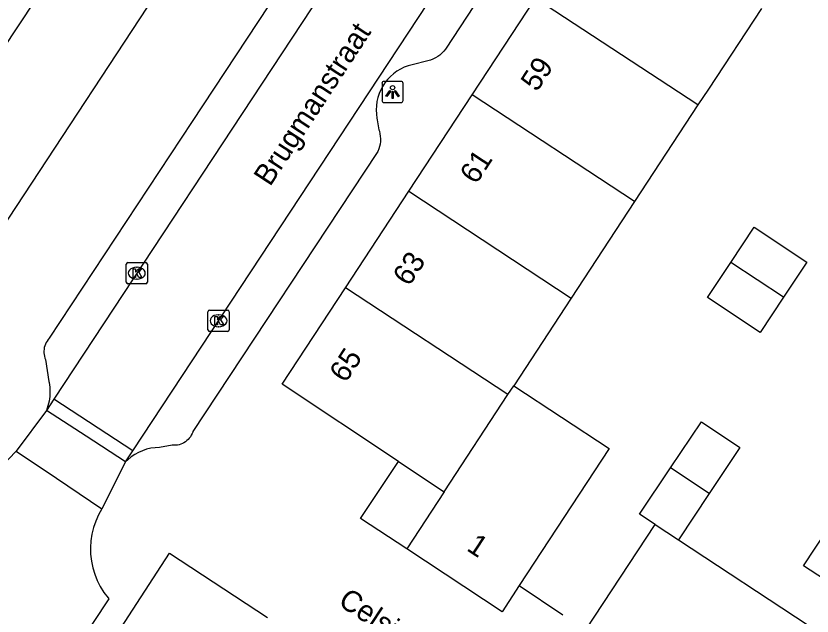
# Model space of a CAD drawing. Extents: x 159280 to 160375, y 384531 to 385872.
# Drawn here: x 159551.02 to 159588.63, y 385140.99 to 385169.33 of the extents above; entities that cross this region are included whole.
import ezdxf

# ---------------------------------------------------------------- set-up
doc = ezdxf.new("R2010")
doc.units = 0
for name, color, linetype in [('IMGEO_Kolk', 7, 'Continuous'), ('IMGEO_Lichtpunt', 7, 'Continuous'), ('IMGEO_Muur', 7, 'Continuous'), ('IMGEO_Openbare_ruimte_label', 7, 'Continuous'), ('IMGEO_Pand', 7, 'Continuous'), ('IMGEO_Pand_nummerreeks', 7, 'Continuous'), ('IMGEO_Parkeervlak_open', 7, 'Continuous'), ('IMGEO_Rijbaan_lokaal_open', 7, 'Continuous'), ('IMGEO_Voetpad_open', 7, 'Continuous')]:
    doc.layers.add(name, color=color, linetype=linetype)

msp = doc.modelspace()

# ---------------------------------------------------------------- linework, layer by layer
at = {"layer": 'IMGEO_Kolk'}
for p, q in [((159556.233, 385156.756), (159556.233, 385157.608)), ((159556.308, 385157.682), (159557.16, 385157.682)), ((159556.721, 385157.462), (159556.746, 385157.462)), ((159557.234, 385157.608), (159557.234, 385156.756)), ((159556.744, 385156.902), (159556.719, 385156.902)), ((159557.16, 385156.682), (159556.308, 385156.682)), ((159560.096, 385154.509), (159560.096, 385155.361)), ((159560.171, 385155.435), (159561.023, 385155.435)), ((159560.584, 385155.215), (159560.609, 385155.215)), ((159561.097, 385155.361), (159561.097, 385154.509)), ((159561.023, 385154.435), (159560.171, 385154.435)), ((159560.607, 385154.655), (159560.582, 385154.655))]:
    msp.add_line(p, q, dxfattribs=at)
for points in [[(159556.233, 385156.756), (159556.233, 385157.608)], [(159556.308, 385157.682), (159557.16, 385157.682)], [(159557.234, 385157.608), (159557.234, 385156.756)], [(159556.554, 385157.382), (159556.677, 385157.382), (159556.677, 385157.231), (159556.807, 385157.382), (159556.971, 385157.382), (159556.825, 385157.231), (159556.978, 385156.982), (159556.826, 385156.982), (159556.741, 385157.146), (159556.677, 385157.079), (159556.677, 385156.982), (159556.554, 385156.982), (159556.554, 385157.382)], [(159557.16, 385156.682), (159556.308, 385156.682)], [(159560.096, 385154.509), (159560.096, 385155.361)], [(159560.171, 385155.435), (159561.023, 385155.435)], [(159561.097, 385155.361), (159561.097, 385154.509)], [(159560.417, 385155.135), (159560.54, 385155.135), (159560.54, 385154.984), (159560.67, 385155.135), (159560.834, 385155.135), (159560.688, 385154.984), (159560.841, 385154.735), (159560.689, 385154.735), (159560.604, 385154.899), (159560.54, 385154.832), (159560.54, 385154.735), (159560.417, 385154.735), (159560.417, 385155.135)], [(159561.023, 385154.435), (159560.171, 385154.435)]]:
    msp.add_lwpolyline(points, dxfattribs=at)
for centre, start, end in [((159556.31, 385157.606), 91.552, 178.448), ((159556.31, 385157.606), 91.552, 178.448), ((159557.158, 385157.606), 1.552, 88.448), ((159557.158, 385157.606), 1.552, 88.448), ((159556.31, 385156.758), 181.552, 268.448), ((159556.31, 385156.758), 181.552, 268.448), ((159557.158, 385156.758), 271.552, 358.448), ((159557.158, 385156.758), 271.552, 358.448), ((159560.173, 385155.359), 91.552, 178.448), ((159560.173, 385155.359), 91.552, 178.448), ((159561.021, 385155.359), 1.552, 88.448), ((159561.021, 385155.359), 1.552, 88.448), ((159560.173, 385154.511), 181.552, 268.448), ((159560.173, 385154.511), 181.552, 268.448), ((159561.021, 385154.511), 271.552, 358.448), ((159561.021, 385154.511), 271.552, 358.448)]:
    msp.add_arc(centre, 0.0765, start, end, dxfattribs=at)
for centre, major_axis, ratio, start_param, end_param in [((159556.72, 385157.182), (-0.387, 0.002), 0.722429, 4.712389, 7.853982), ((159556.745, 385157.182), (-0.39, 0.002), 0.717154, 1.570796, 4.712389), ((159560.583, 385154.935), (-0.387, 0.002), 0.722429, 4.712389, 7.853982), ((159560.608, 385154.935), (-0.39, 0.002), 0.717154, 1.570796, 4.712389)]:
    msp.add_ellipse(centre, major_axis=major_axis, ratio=ratio, start_param=start_param, end_param=end_param, dxfattribs=at)
at = {"layer": 'IMGEO_Lichtpunt'}
for p, q in [((159568.317, 385166.142), (159568.317, 385165.335)), ((159568.317, 385166.142), (159568.317, 385165.335)), ((159569.219, 385166.237), (159568.411, 385166.237)), ((159569.219, 385166.237), (159568.411, 385166.237)), ((159569.313, 385165.335), (159569.313, 385166.142)), ((159569.313, 385165.335), (159569.313, 385166.142)), ((159568.411, 385165.241), (159569.219, 385165.241)), ((159568.411, 385165.241), (159569.219, 385165.241))]:
    msp.add_line(p, q, dxfattribs=at)
for points in [[(159568.691, 385165.806), (159568.73, 385165.778), (159568.542, 385165.516), (159568.504, 385165.543), (159568.691, 385165.806)], [(159568.793, 385165.758), (159568.84, 385165.758), (159568.84, 385165.436), (159568.793, 385165.436), (159568.793, 385165.758)], [(159568.903, 385165.778), (159568.941, 385165.805), (159569.128, 385165.543), (159569.089, 385165.515), (159568.903, 385165.778)]]:
    msp.add_lwpolyline(points, dxfattribs=at)
msp.add_circle((159568.816, 385165.94), 0.0994, dxfattribs=at)
for centre, start, end in [((159568.411, 385166.142), 90, 180), ((159568.411, 385166.142), 90, 180), ((159569.219, 385166.142), 0, 90), ((159569.219, 385166.142), 0, 90), ((159568.411, 385165.335), 180, 270), ((159568.411, 385165.335), 180, 270), ((159569.219, 385165.335), 270, 0), ((159569.219, 385165.335), 270, 360)]:
    msp.add_arc(centre, 0.0946, start, end, dxfattribs=at)
at = {"layer": 'IMGEO_Muur'}
msp.add_lwpolyline([(159574.804, 385142.432), (159576.861, 385141.042)], dxfattribs=at)
at = {"layer": 'IMGEO_Pand'}
for points in [[(159550.378, 385167.697), (159551.949, 385170.082), (159552.694, 385170.235), (159553.559, 385171.548)], [(159572.578, 385165.608), (159575.573, 385170.164)], [(159583.242, 385165.123), (159575.573, 385170.164)], [(159586.237, 385169.679), (159583.737, 385165.877), (159583.242, 385165.123)], [(159569.583, 385161.052), (159572.578, 385165.608)], [(159580.25, 385160.565), (159572.578, 385165.608)], [(159583.242, 385165.123), (159580.25, 385160.565)], [(159566.588, 385156.495), (159569.583, 385161.052)], [(159569.583, 385161.052), (159577.258, 385156.006)], [(159580.25, 385160.565), (159577.258, 385156.006)], [(159584.797, 385157.687), (159585.895, 385159.346), (159588.38, 385157.702), (159587.282, 385156.043)], [(159587.282, 385156.043), (159586.184, 385154.383), (159583.699, 385156.027), (159584.797, 385157.687)], [(159587.282, 385156.043), (159584.797, 385157.687)], [(159569.09, 385148.289), (159563.593, 385151.939), (159566.588, 385156.495)], [(159574.266, 385151.448), (159566.588, 385156.495)], [(159577.258, 385156.006), (159574.54, 385151.865)], [(159574.54, 385151.865), (159579.054, 385148.896), (159574.804, 385142.432), (159573.988, 385141.19), (159569.482, 385144.159)], [(159574.266, 385151.448), (159574.54, 385151.865)], [(159571.251, 385146.854), (159574.266, 385151.448)], [(159581.948, 385147.988), (159583.412, 385150.158), (159585.228, 385148.955), (159583.773, 385146.772)], [(159569.482, 385144.159), (159567.296, 385145.599), (159569.09, 385148.289)], [(159569.09, 385148.289), (159571.251, 385146.854)], [(159581.217, 385145.312), (159580.473, 385145.801), (159581.948, 385147.988)], [(159583.773, 385146.772), (159581.948, 385147.988)], [(159571.251, 385146.854), (159569.482, 385144.159)], [(159583.773, 385146.772), (159582.318, 385144.589)], [(159589.899, 385142.282), (159588.227, 385143.356), (159589.885, 385145.87), (159591.549, 385144.782), (159589.899, 385142.282)], [(159585.189, 385135.581), (159577.953, 385140.341), (159581.217, 385145.312)], [(159581.217, 385145.312), (159582.318, 385144.589)], [(159582.318, 385144.589), (159588.452, 385140.56)], [(159553.263, 385136.243), (159558.284, 385143.967), (159562.915, 385140.917)]]:
    msp.add_lwpolyline(points, dxfattribs=at)
at = {"layer": 'IMGEO_Parkeervlak_open'}
msp.add_lwpolyline([(159579.919, 385180.874), (159571.346, 385167.81), (159571.309, 385167.756), (159571.23, 385167.657), (159571.143, 385167.565), (159571.049, 385167.482), (159570.947, 385167.407), (159570.839, 385167.342), (159570.725, 385167.287), (159570.607, 385167.242), (159570.486, 385167.208), (159569.738, 385167.026), (159569.549, 385166.973), (159569.366, 385166.903), (159569.189, 385166.818), (159569.021, 385166.717), (159568.863, 385166.601), (159568.715, 385166.471), (159568.58, 385166.329), (159568.458, 385166.176), (159568.35, 385166.012), (159568.257, 385165.839), (159568.18, 385165.659), (159568.12, 385165.472), (159568.076, 385165.281), (159568.05, 385165.086), (159568.041, 385164.89), (159568.049, 385164.694), (159568.076, 385164.5), (159568.09, 385164.427), (159568.168, 385163.957), (159568.192, 385163.882), (159568.22, 385163.764), (159568.237, 385163.643), (159568.244, 385163.522), (159568.24, 385163.401), (159568.225, 385163.28), (159568.199, 385163.162), (159568.163, 385163.046), (159568.116, 385162.934), (159568.06, 385162.826), (159559.386, 385149.711), (159559.376, 385149.681), (159559.346, 385149.604), (159559.308, 385149.529), (159559.264, 385149.458), (159559.214, 385149.392), (159559.158, 385149.33), (159559.097, 385149.273), (159559.031, 385149.223), (159558.961, 385149.178), (159558.887, 385149.139), (159558.81, 385149.108), (159558.731, 385149.083), (159558.649, 385149.066), (159558.566, 385149.056), (159558.483, 385149.053), (159558.4, 385149.058), (159557.804, 385148.953), (159557.6, 385148.942), (159557.398, 385148.912), (159557.199, 385148.864), (159557.006, 385148.799), (159556.819, 385148.717), (159556.64, 385148.618), (159556.47, 385148.504), (159556.312, 385148.375), (159556.2, 385148.269)], dxfattribs=at)
at = {"layer": 'IMGEO_Rijbaan_lokaal_open'}
for points in [[(159578.102, 385189.592), (159552.814, 385151.23)], [(159556.547, 385148.795), (159579.793, 385184.048)], [(159552.814, 385151.23), (159552.467, 385150.704)], [(159556.547, 385148.795), (159552.814, 385151.23)], [(159552.467, 385150.704), (159551.035, 385148.782)], [(159556.2, 385148.269), (159554.342, 385149.481), (159552.467, 385150.704)], [(159556.2, 385148.269), (159556.547, 385148.795)], [(159551.035, 385148.782), (159545.121, 385142.605)], [(159551.035, 385148.782), (159552.935, 385147.5), (159555.083, 385146.052)], [(159556.2, 385148.269), (159555.083, 385146.052)], [(159555.083, 385146.052), (159554.926, 385145.772), (159554.794, 385145.479), (159554.689, 385145.176), (159554.612, 385144.865), (159554.563, 385144.547), (159554.542, 385144.227), (159554.55, 385143.906), (159554.586, 385143.587), (159554.651, 385143.273), (159554.744, 385142.966), (159554.864, 385142.668), (159555.01, 385142.382), (159555.181, 385142.11), (159555.375, 385141.855), (159555.415, 385141.808), (159553.225, 385138.493)]]:
    msp.add_lwpolyline(points, dxfattribs=at)
at = {"layer": 'IMGEO_Voetpad_open'}
for points in [[(159573.94, 385195.196), (159535.013, 385135.989)], [(159575.457, 385188.748), (159552.596, 385154.106), (159552.542, 385154.043), (159552.493, 385153.975), (159552.451, 385153.903), (159552.415, 385153.828), (159552.387, 385153.75), (159552.365, 385153.669), (159552.35, 385153.587), (159552.343, 385153.504), (159552.344, 385153.421), (159552.352, 385153.338), (159552.367, 385153.256), (159552.39, 385153.176), (159552.419, 385153.098), (159552.581, 385152.074), (159552.59, 385152.024), (159552.619, 385151.803), (159552.629, 385151.579), (159552.618, 385151.356), (159552.587, 385151.134), (159552.537, 385150.916), (159552.467, 385150.704)]]:
    msp.add_lwpolyline(points, dxfattribs=at)

# ---------------------------------------------------------------- texts
at = {"layer": 'IMGEO_Openbare_ruimte_label'}
for s, rotation, p in [('Brugmanstraat', 56.7865, (159563.029, 385161.237)), ('Celsiusstraat', 326.7551, (159566.194, 385141.538))]:
    msp.add_text(s, height=1, rotation=rotation, dxfattribs=at).set_placement(p)
at = {"layer": 'IMGEO_Pand_nummerreeks'}
for s, rotation, p in [('59', 56.6827, (159575.635, 385165.707)), ('61', 56.6827, (159572.761, 385161.335)), ('63', 56.6827, (159569.595, 385156.519)), ('65', 56.6827, (159566.599, 385151.961)), ('1', 326.6195, (159572.267, 385144.121))]:
    msp.add_text(s, height=1, rotation=rotation, dxfattribs=at).set_placement(p)

doc.saveas('drawing.dxf')
